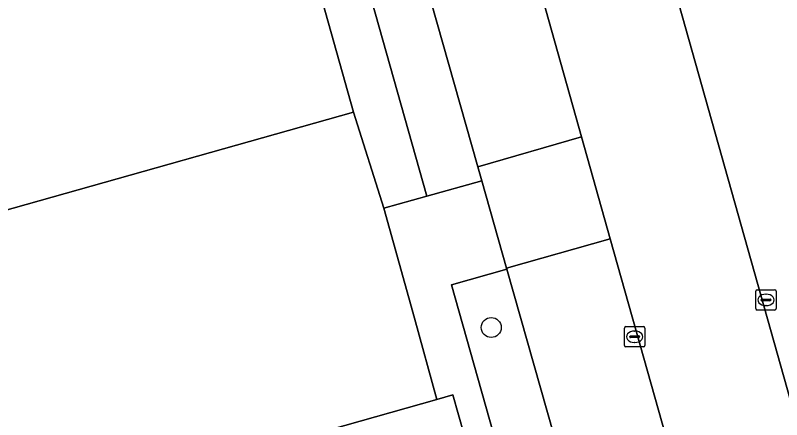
# Model space of a CAD drawing. Extents: x 159680 to 160786, y 387323 to 388340.
# Drawn here: x 159790.84 to 159828.45, y 387989.63 to 388009.45 of the extents above; entities that cross this region are included whole.
import ezdxf

# ---------------------------------------------------------------- set-up
doc = ezdxf.new("R2010")
doc.units = 0
for name, color, linetype in [('IMGEO_Boom', 7, 'Continuous'), ('IMGEO_Erf', 7, 'Continuous'), ('IMGEO_Groenvoorziening', 7, 'Continuous'), ('IMGEO_Kolk', 7, 'Continuous'), ('IMGEO_Pand', 7, 'Continuous'), ('IMGEO_Parkeervlak_open', 7, 'Continuous'), ('IMGEO_Rijbaan_lokaal_gesloten', 7, 'Continuous'), ('IMGEO_Voetpad_open', 7, 'Continuous')]:
    doc.layers.add(name, color=color, linetype=linetype)

msp = doc.modelspace()

# ---------------------------------------------------------------- linework, layer by layer
at = {"layer": 'IMGEO_Boom'}
msp.add_circle((159814.198, 387994.15), 0.489, dxfattribs=at)
at = {"layer": 'IMGEO_Erf'}
msp.add_lwpolyline([(159760.456, 387976.237), (159766.359, 387977.9), (159769.209, 387978.703), (159772.059, 387979.506), (159774.909, 387980.309), (159777.759, 387981.111), (159780.609, 387981.914), (159783.459, 387982.717), (159786.309, 387983.52), (159789.159, 387984.323), (159792.009, 387985.126), (159794.859, 387985.929), (159797.709, 387986.732), (159800.559, 387987.534), (159803.409, 387988.337), (159806.259, 387989.14), (159811.529, 387990.625), (159810.425, 387994.602), (159808.927, 388000), (159807.434, 388004.707), (159790.741, 388000), (159756.404, 387990.318), (159757.994, 387984.988), (159759.125, 387980.967)], close=True, dxfattribs=at)
at = {"layer": 'IMGEO_Groenvoorziening'}
for points in [[(159810.66, 388012.183), (159807.984, 388011.447), (159811.041, 388000.584), (159813.736, 388001.345), (159813.543, 388002.025)], [(159814.968, 387997.01), (159812.255, 387996.236), (159815.223, 387985.708), (159817.939, 387986.491), (159817.61, 387987.674)]]:
    msp.add_lwpolyline(points, close=True, dxfattribs=at)
at = {"layer": 'IMGEO_Kolk'}
for p, q in [((159827.18, 387995.077), (159827.18, 387995.929)), ((159827.255, 387996.003), (159828.107, 387996.003)), ((159828.181, 387995.929), (159828.181, 387995.077)), ((159827.439, 387995.497), (159827.439, 387995.509)), ((159827.482, 387995.546), (159827.88, 387995.546)), ((159827.668, 387995.783), (159827.693, 387995.783)), ((159827.923, 387995.509), (159827.923, 387995.497)), ((159827.877, 387995.46), (159827.479, 387995.46)), ((159827.691, 387995.223), (159827.666, 387995.223)), ((159828.107, 387995.003), (159827.255, 387995.003)), ((159820.736, 387993.27), (159820.736, 387994.122)), ((159820.811, 387994.196), (159821.663, 387994.196)), ((159821.224, 387993.976), (159821.249, 387993.976)), ((159821.737, 387994.122), (159821.737, 387993.27)), ((159820.995, 387993.69), (159820.995, 387993.702)), ((159821.433, 387993.653), (159821.035, 387993.653)), ((159821.038, 387993.739), (159821.436, 387993.739)), ((159821.479, 387993.702), (159821.479, 387993.69)), ((159821.247, 387993.416), (159821.222, 387993.416)), ((159821.663, 387993.196), (159820.811, 387993.196))]:
    msp.add_line(p, q, dxfattribs=at)
for points in [[(159827.18, 387995.077), (159827.18, 387995.929)], [(159827.255, 387996.003), (159828.107, 387996.003)], [(159828.181, 387995.929), (159828.181, 387995.077)], [(159828.107, 387995.003), (159827.255, 387995.003)], [(159820.736, 387993.27), (159820.736, 387994.122)], [(159820.811, 387994.196), (159821.663, 387994.196)], [(159821.737, 387994.122), (159821.737, 387993.27)], [(159821.663, 387993.196), (159820.811, 387993.196)]]:
    msp.add_lwpolyline(points, dxfattribs=at)
for centre, radius, start, end in [((159827.257, 387995.927), 0.0765, 91.552, 178.448), ((159827.257, 387995.927), 0.0765, 91.552, 178.448), ((159828.105, 387995.927), 0.0765, 1.552, 88.448), ((159828.105, 387995.927), 0.0765, 1.552, 88.448), ((159827.479, 387995.506), 0.0403, 85.8775, 175.7526), ((159827.476, 387995.496), 0.0366, 178.938, 274.7102), ((159827.88, 387995.503), 0.043, 264.8664, 352.4533), ((159827.884, 387995.508), 0.0386, 1.7309, 96.639), ((159827.257, 387995.079), 0.0765, 181.552, 268.448), ((159827.257, 387995.079), 0.0765, 181.552, 268.448), ((159828.105, 387995.079), 0.0765, 271.552, 358.448), ((159828.105, 387995.079), 0.0765, 271.552, 358.448), ((159820.813, 387994.12), 0.0765, 91.552, 178.448), ((159820.813, 387994.12), 0.0765, 91.552, 178.448), ((159821.661, 387994.12), 0.0765, 1.552, 88.448), ((159821.661, 387994.12), 0.0765, 1.552, 88.448), ((159821.035, 387993.699), 0.0403, 85.8775, 175.7526), ((159821.032, 387993.689), 0.0366, 178.938, 274.7102), ((159821.436, 387993.696), 0.043, 264.8664, 352.4533), ((159821.44, 387993.701), 0.0386, 1.7309, 96.639), ((159820.813, 387993.272), 0.0765, 181.552, 268.448), ((159820.813, 387993.272), 0.0765, 181.552, 268.448), ((159821.661, 387993.272), 0.0765, 271.552, 358.448), ((159821.661, 387993.272), 0.0765, 271.552, 358.448)]:
    msp.add_arc(centre, radius, start, end, dxfattribs=at)
for centre, major_axis, ratio, start_param, end_param in [((159827.667, 387995.503), (-0.387, 0.002), 0.722429, 4.712389, 7.853982), ((159827.692, 387995.503), (-0.39, 0.002), 0.717154, 1.570796, 4.712389), ((159821.223, 387993.696), (-0.387, 0.002), 0.722429, 4.712389, 7.853982), ((159821.248, 387993.696), (-0.39, 0.002), 0.717154, 1.570796, 4.712389)]:
    msp.add_ellipse(centre, major_axis=major_axis, ratio=ratio, start_param=start_param, end_param=end_param, dxfattribs=at)
at = {"layer": 'IMGEO_Pand'}
for points in [[(159802.49, 388022.293), (159801.523, 388025.732), (159795.233, 388048.104), (159794.855, 388047.996), (159776.16, 388042.673), (159744.329, 388033.5), (159753.697, 388000), (159756.404, 387990.318), (159790.741, 388000), (159807.434, 388004.707)], [(159808.705, 387980.454), (159814.763, 387982.16), (159813.975, 387984.96), (159812.316, 387990.847), (159811.529, 387990.625), (159806.259, 387989.14), (159807.917, 387983.253)]]:
    msp.add_lwpolyline(points, close=True, dxfattribs=at)
at = {"layer": 'IMGEO_Parkeervlak_open'}
for points in [[(159812.513, 388025.241), (159807.389, 388023.779), (159810.191, 388013.929), (159810.341, 388013.371), (159810.66, 388012.183), (159813.543, 388002.025), (159818.635, 388003.499)], [(159825.088, 388023.358), (159820.027, 388021.979), (159828.892, 387990.568), (159833.944, 387991.957), (159831.828, 387999.454), (159831.491, 388000.626), (159828.571, 388011.012), (159828.234, 388012.174)]]:
    msp.add_lwpolyline(points, close=True, dxfattribs=at)
for points in [[(159820.042, 387998.504), (159814.954, 387997.061), (159814.968, 387997.01), (159817.61, 387987.674), (159817.939, 387986.491), (159818.263, 387985.324), (159821.119, 387975.243), (159825.308, 387976.422)], [(159826.424, 387975.841), (159820.042, 387998.504)]]:
    msp.add_lwpolyline(points, dxfattribs=at)
at = {"layer": 'IMGEO_Rijbaan_lokaal_gesloten'}
for points in [[(159812.513, 388025.241), (159818.635, 388003.499), (159820.042, 387998.504), (159826.424, 387975.841), (159826.458, 387975.72), (159826.587, 387975.306), (159828.331, 387968.967), (159830.73, 387960.333), (159830.914, 387959.622), (159831.088, 387958.977), (159835.97, 387941.843), (159836.852, 387938.769), (159837.264, 387937.298), (159843.618, 387914.929), (159844.918, 387910.333), (159845.351, 387910.462), (159851.063, 387912.019), (159849.77, 387916.603), (159845.974, 387930.104), (159843.795, 387937.765), (159843.73, 387937.996), (159842.932, 387940.627)], [(159837.095, 387961.501), (159830.287, 387985.625), (159828.892, 387990.568), (159820.027, 388021.979)]]:
    msp.add_lwpolyline(points, dxfattribs=at)
at = {"layer": 'IMGEO_Voetpad_open'}
for points in [[(159802.49, 388022.293), (159807.434, 388004.707), (159808.927, 388000), (159811.041, 388000.584), (159807.984, 388011.447)], [(159815.223, 387985.708), (159812.255, 387996.236), (159814.968, 387997.01), (159814.954, 387997.061), (159813.736, 388001.345), (159811.041, 388000.584), (159808.927, 388000), (159810.425, 387994.602), (159811.529, 387990.625), (159812.316, 387990.847), (159813.975, 387984.96)]]:
    msp.add_lwpolyline(points, dxfattribs=at)
msp.add_lwpolyline([(159818.635, 388003.499), (159813.543, 388002.025), (159813.736, 388001.345), (159814.954, 387997.061), (159820.042, 387998.504)], close=True, dxfattribs=at)

doc.saveas('drawing.dxf')
